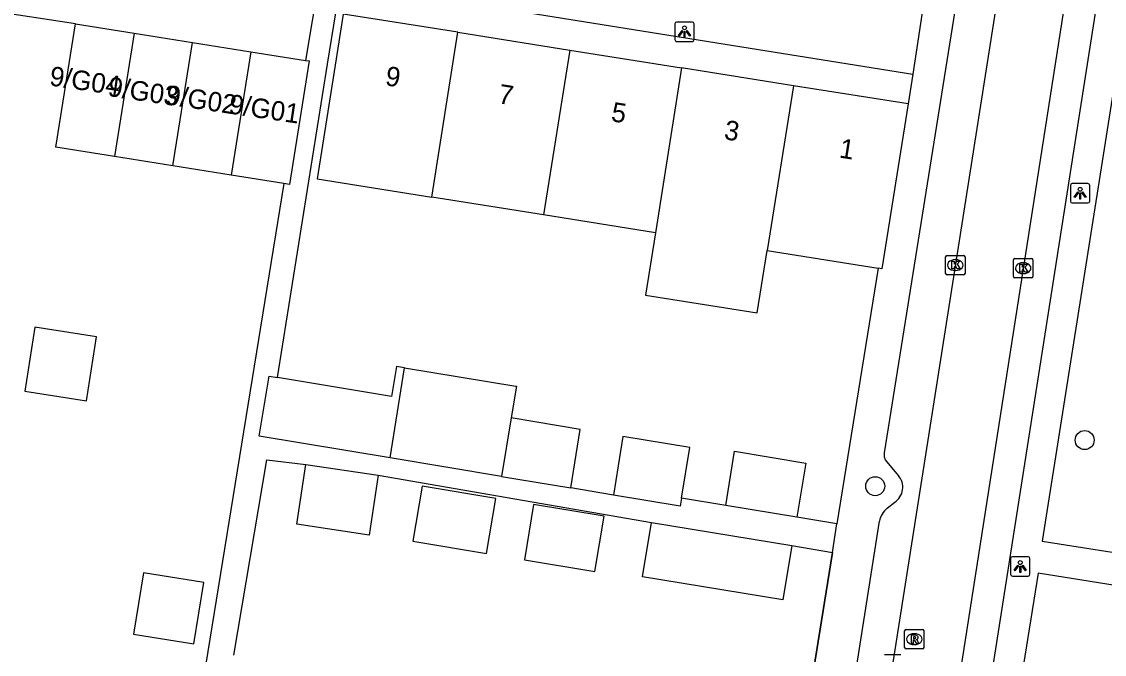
# Model space of a CAD drawing. Extents: x 163010 to 163853, y 382793 to 383982.
# Drawn here: x 163217.6 to 163273.4, y 383078.2 to 383110.7 of the extents above; entities that cross this region are included whole.
import ezdxf

# ---------------------------------------------------------------- set-up
doc = ezdxf.new("R2010")
doc.units = 0
for name, color, linetype in [('IMGEO_Boom', 7, 'Continuous'), ('IMGEO_Kolk', 7, 'Continuous'), ('IMGEO_Lichtpunt', 7, 'Continuous'), ('IMGEO_Muur', 7, 'Continuous'), ('IMGEO_Pand', 7, 'Continuous'), ('IMGEO_Pand_nummerreeks', 7, 'Continuous'), ('IMGEO_Rijbaan_lokaal_open', 7, 'Continuous'), ('IMGEO_Rioolput', 7, 'Continuous'), ('IMGEO_Voetpad_open', 7, 'Continuous')]:
    doc.layers.add(name, color=color, linetype=linetype)

msp = doc.modelspace()

# ---------------------------------------------------------------- linework, layer by layer
at = {"layer": 'IMGEO_Boom'}
for centre in [(163272.373, 383089.181), (163261.589, 383086.808)]:
    msp.add_circle(centre, 0.489, dxfattribs=at)
at = {"layer": 'IMGEO_Kolk'}
for p, q in [((163265.213, 383097.758), (163265.213, 383098.61)), ((163265.288, 383098.684), (163266.14, 383098.684)), ((163265.701, 383098.464), (163265.726, 383098.464)), ((163266.214, 383098.61), (163266.214, 383097.758)), ((163268.707, 383097.601), (163268.707, 383098.453)), ((163268.782, 383098.527), (163269.634, 383098.527)), ((163269.195, 383098.307), (163269.22, 383098.307)), ((163269.708, 383098.453), (163269.708, 383097.601)), ((163265.724, 383097.904), (163265.699, 383097.904)), ((163269.218, 383097.747), (163269.193, 383097.747)), ((163266.14, 383097.684), (163265.288, 383097.684)), ((163269.634, 383097.527), (163268.782, 383097.527)), ((163262.058, 383078.157), (163262.91, 383078.157))]:
    msp.add_line(p, q, dxfattribs=at)
for points in [[(163265.213, 383097.758), (163265.213, 383098.61)], [(163265.288, 383098.684), (163266.14, 383098.684)], [(163265.534, 383098.384), (163265.657, 383098.384), (163265.657, 383098.233), (163265.787, 383098.384), (163265.951, 383098.384), (163265.805, 383098.233), (163265.958, 383097.984), (163265.806, 383097.984), (163265.721, 383098.148), (163265.657, 383098.081), (163265.657, 383097.984), (163265.534, 383097.984), (163265.534, 383098.384)], [(163266.214, 383098.61), (163266.214, 383097.758)], [(163268.707, 383097.601), (163268.707, 383098.453)], [(163268.782, 383098.527), (163269.634, 383098.527)], [(163269.708, 383098.453), (163269.708, 383097.601)], [(163269.028, 383098.227), (163269.151, 383098.227), (163269.151, 383098.076), (163269.281, 383098.227), (163269.445, 383098.227), (163269.299, 383098.076), (163269.452, 383097.827), (163269.3, 383097.827), (163269.215, 383097.991), (163269.151, 383097.924), (163269.151, 383097.827), (163269.028, 383097.827), (163269.028, 383098.227)], [(163266.14, 383097.684), (163265.288, 383097.684)], [(163269.634, 383097.527), (163268.782, 383097.527)], [(163262.058, 383078.157), (163262.91, 383078.157)]]:
    msp.add_lwpolyline(points, dxfattribs=at)
for centre, start, end in [((163265.29, 383098.608), 91.552, 178.448), ((163265.29, 383098.608), 91.552, 178.448), ((163266.138, 383098.608), 1.552, 88.448), ((163266.138, 383098.608), 1.552, 88.448), ((163268.784, 383098.451), 91.552, 178.448), ((163268.784, 383098.451), 91.552, 178.448), ((163269.632, 383098.451), 1.552, 88.448), ((163269.632, 383098.451), 1.552, 88.448), ((163265.29, 383097.76), 181.552, 268.448), ((163265.29, 383097.76), 181.552, 268.448), ((163266.138, 383097.76), 271.552, 358.448), ((163266.138, 383097.76), 271.552, 358.448), ((163268.784, 383097.603), 181.552, 268.448), ((163268.784, 383097.603), 181.552, 268.448), ((163269.632, 383097.603), 271.552, 358.448), ((163269.632, 383097.603), 271.552, 358.448)]:
    msp.add_arc(centre, 0.0765, start, end, dxfattribs=at)
for centre, major_axis, ratio, start_param, end_param in [((163265.7, 383098.184), (-0.387, 0.002), 0.722429, 4.712389, 7.853982), ((163265.725, 383098.184), (-0.39, 0.002), 0.717154, 1.570796, 4.712389), ((163269.194, 383098.027), (-0.387, 0.002), 0.722429, 4.712389, 7.853982), ((163269.219, 383098.027), (-0.39, 0.002), 0.717154, 1.570796, 4.712389)]:
    msp.add_ellipse(centre, major_axis=major_axis, ratio=ratio, start_param=start_param, end_param=end_param, dxfattribs=at)
at = {"layer": 'IMGEO_Lichtpunt'}
for p, q in [((163251.27, 383110.59), (163251.27, 383109.783)), ((163251.27, 383110.59), (163251.27, 383109.783)), ((163252.172, 383110.685), (163251.364, 383110.685)), ((163252.172, 383110.685), (163251.364, 383110.685)), ((163252.266, 383109.783), (163252.266, 383110.59)), ((163252.266, 383109.783), (163252.266, 383110.59)), ((163251.364, 383109.689), (163252.172, 383109.689)), ((163251.364, 383109.689), (163252.172, 383109.689)), ((163271.641, 383102.285), (163271.641, 383101.478)), ((163271.641, 383102.285), (163271.641, 383101.478)), ((163272.543, 383102.38), (163271.735, 383102.38)), ((163272.543, 383102.38), (163271.735, 383102.38)), ((163272.637, 383101.478), (163272.637, 383102.285)), ((163272.637, 383101.478), (163272.637, 383102.285)), ((163271.735, 383101.384), (163272.543, 383101.384)), ((163271.735, 383101.384), (163272.543, 383101.384)), ((163268.557, 383083.081), (163268.557, 383082.274)), ((163268.557, 383083.081), (163268.557, 383082.274)), ((163269.459, 383083.176), (163268.651, 383083.176)), ((163269.459, 383083.176), (163268.651, 383083.176)), ((163269.553, 383082.274), (163269.553, 383083.081)), ((163269.553, 383082.274), (163269.553, 383083.081)), ((163268.651, 383082.18), (163269.459, 383082.18)), ((163268.651, 383082.18), (163269.459, 383082.18))]:
    msp.add_line(p, q, dxfattribs=at)
for points in [[(163251.644, 383110.254), (163251.683, 383110.226), (163251.495, 383109.964), (163251.457, 383109.991), (163251.644, 383110.254)], [(163251.746, 383110.206), (163251.793, 383110.206), (163251.793, 383109.884), (163251.746, 383109.884), (163251.746, 383110.206)], [(163251.856, 383110.226), (163251.894, 383110.253), (163252.081, 383109.991), (163252.042, 383109.963), (163251.856, 383110.226)], [(163272.015, 383101.949), (163272.054, 383101.921), (163271.866, 383101.659), (163271.828, 383101.686), (163272.015, 383101.949)], [(163272.117, 383101.901), (163272.164, 383101.901), (163272.164, 383101.579), (163272.117, 383101.579), (163272.117, 383101.901)], [(163272.227, 383101.921), (163272.265, 383101.948), (163272.452, 383101.686), (163272.413, 383101.658), (163272.227, 383101.921)], [(163268.931, 383082.745), (163268.97, 383082.717), (163268.782, 383082.455), (163268.744, 383082.482), (163268.931, 383082.745)], [(163269.033, 383082.697), (163269.08, 383082.697), (163269.08, 383082.375), (163269.033, 383082.375), (163269.033, 383082.697)], [(163269.143, 383082.717), (163269.181, 383082.744), (163269.368, 383082.482), (163269.329, 383082.454), (163269.143, 383082.717)]]:
    msp.add_lwpolyline(points, dxfattribs=at)
for centre in [(163251.769, 383110.388), (163272.14, 383102.083), (163269.056, 383082.879)]:
    msp.add_circle(centre, 0.0994, dxfattribs=at)
for centre, start, end in [((163251.364, 383110.59), 90, 180), ((163251.364, 383110.59), 90, 180), ((163252.172, 383110.59), 0, 90), ((163252.172, 383110.59), 0, 90), ((163251.364, 383109.783), 180, 270), ((163251.364, 383109.783), 180, 270), ((163252.172, 383109.783), 270, 0), ((163252.172, 383109.783), 270, 360), ((163271.735, 383102.285), 90, 180), ((163271.735, 383102.285), 90, 180), ((163272.543, 383102.285), 0, 90), ((163272.543, 383102.285), 0, 90), ((163271.735, 383101.478), 180, 270), ((163271.735, 383101.478), 180, 270), ((163272.543, 383101.478), 270, 0), ((163272.543, 383101.478), 270, 360), ((163268.651, 383083.081), 90, 180), ((163268.651, 383083.081), 90, 180), ((163269.459, 383083.081), 0, 90), ((163269.459, 383083.081), 0, 90), ((163268.651, 383082.274), 180, 270), ((163268.651, 383082.274), 180, 270), ((163269.459, 383082.274), 270, 0), ((163269.459, 383082.274), 270, 360)]:
    msp.add_arc(centre, 0.0946, start, end, dxfattribs=at)
at = {"layer": 'IMGEO_Muur'}
for points in [[(163261.735, 383098.027), (163259.619, 383084.866)], [(163257.275, 383070.289), (163259.384, 383083.403)]]:
    msp.add_lwpolyline(points, dxfattribs=at)
at = {"layer": 'IMGEO_Pand'}
for points in [[(163222.412, 383103.772), (163219.405, 383104.251), (163220.415, 383110.598)], [(163220.415, 383110.598), (163223.422, 383110.12)], [(163240.105, 383110.16), (163234.198, 383111.1), (163233.778, 383108.461), (163232.849, 383102.624), (163238.756, 383101.684)], [(163223.422, 383110.12), (163222.412, 383103.772)], [(163223.422, 383110.12), (163226.429, 383109.641)], [(163238.756, 383101.684), (163240.105, 383110.16)], [(163240.105, 383110.16), (163245.862, 383109.244)], [(163225.418, 383103.294), (163226.429, 383109.641)], [(163226.429, 383109.641), (163229.435, 383109.163)], [(163229.435, 383109.163), (163228.425, 383102.816)], [(163229.435, 383109.163), (163232.25, 383108.715)], [(163245.862, 383109.244), (163244.502, 383100.77)], [(163245.862, 383109.244), (163251.619, 383108.328)], [(163232.25, 383108.715), (163232.442, 383108.684), (163231.432, 383102.337), (163231.133, 383102.385)], [(163251.619, 383108.328), (163250.269, 383099.851)], [(163257.375, 383107.412), (163251.619, 383108.328)], [(163257.375, 383107.412), (163256.025, 383098.935)], [(163263.279, 383106.473), (163257.375, 383107.412)], [(163263.279, 383106.473), (163261.93, 383097.996), (163261.735, 383098.027)], [(163225.418, 383103.294), (163222.412, 383103.772)], [(163228.425, 383102.816), (163225.418, 383103.294)], [(163231.133, 383102.385), (163228.425, 383102.816)], [(163244.502, 383100.77), (163238.756, 383101.684)], [(163250.269, 383099.851), (163244.502, 383100.77)], [(163250.269, 383099.851), (163249.757, 383096.639), (163255.513, 383095.723), (163256.025, 383098.935)], [(163256.025, 383098.935), (163261.735, 383098.027)], [(163217.799, 383091.698), (163220.984, 383091.201), (163221.497, 383094.489), (163218.312, 383094.985), (163217.799, 383091.698)], [(163237.358, 383092.903), (163236.945, 383092.971), (163236.688, 383091.425), (163230.816, 383092.401)], [(163236.62, 383088.262), (163237.358, 383092.903)], [(163237.358, 383092.903), (163243.087, 383091.95), (163243.11, 383091.946), (163242.84, 383090.322)], [(163236.62, 383088.262), (163229.873, 383089.384), (163230.386, 383092.473), (163230.816, 383092.401)], [(163242.84, 383090.322), (163242.342, 383087.31)], [(163245.915, 383086.716), (163246.394, 383089.731), (163242.84, 383090.322)], [(163251.609, 383086.192), (163252.041, 383088.791), (163248.599, 383089.364), (163248.119, 383086.349)], [(163253.889, 383085.813), (163254.351, 383088.605), (163258.022, 383087.998), (163257.56, 383085.206)], [(163235.991, 383087.372), (163235.535, 383084.293), (163231.806, 383084.846), (163232.262, 383087.924)], [(163232.262, 383087.924), (163235.991, 383087.372)], [(163242.342, 383087.31), (163236.62, 383088.262)], [(163242.342, 383087.31), (163245.915, 383086.716)], [(163237.783, 383083.98), (163241.578, 383083.349), (163242.048, 383086.18), (163238.254, 383086.811), (163237.783, 383083.98)], [(163251.609, 383086.192), (163251.541, 383085.78), (163248.119, 383086.349)], [(163243.526, 383083.025), (163247.159, 383082.421), (163247.632, 383085.267), (163244, 383085.871), (163243.526, 383083.025)], [(163257.56, 383085.206), (163253.889, 383085.813)], [(163257.288, 383083.75), (163256.826, 383080.958), (163249.612, 383082.152), (163250.074, 383084.944)], [(163250.074, 383084.944), (163257.288, 383083.75)], [(163223.388, 383079.201), (163226.506, 383078.691), (163227.022, 383081.845), (163223.904, 383082.355), (163223.388, 383079.201)]]:
    msp.add_lwpolyline(points, dxfattribs=at)
at = {"layer": 'IMGEO_Rijbaan_lokaal_open'}
for points in [[(163270.7, 383129.875), (163259.821, 383060.729)], [(163263.513, 383061.443), (163271.794, 383114.476)], [(163232.95, 383112.902), (163232.25, 383108.715)], [(163220.415, 383110.598), (163215.882, 383111.28), (163216.001, 383112.013)]]:
    msp.add_lwpolyline(points, dxfattribs=at)
at = {"layer": 'IMGEO_Rioolput'}
for p, q in [((163263.099, 383078.512), (163263.099, 383079.364)), ((163263.174, 383079.438), (163264.026, 383079.438)), ((163264.1, 383079.364), (163264.1, 383078.512)), ((163263.587, 383079.218), (163263.612, 383079.218)), ((163264.026, 383078.438), (163263.174, 383078.438)), ((163263.61, 383078.658), (163263.585, 383078.658))]:
    msp.add_line(p, q, dxfattribs=at)
for points in [[(163263.099, 383078.512), (163263.099, 383079.364)], [(163263.174, 383079.438), (163264.026, 383079.438)], [(163264.1, 383079.364), (163264.1, 383078.512)], [(163263.688, 383079.136), (163263.436, 383079.138), (163263.436, 383078.738)], [(163263.436, 383078.738), (163263.56, 383078.738), (163263.56, 383078.9), (163263.571, 383078.9)], [(163263.614, 383079.057), (163263.56, 383079.057), (163263.56, 383078.976)], [(163263.56, 383078.976), (163263.612, 383078.976)], [(163263.618, 383078.871), (163263.689, 383078.738), (163263.829, 383078.738), (163263.764, 383078.864)], [(163264.026, 383078.438), (163263.174, 383078.438)]]:
    msp.add_lwpolyline(points, dxfattribs=at)
for centre, radius, start, end in [((163263.176, 383079.362), 0.0765, 91.552, 178.448), ((163263.176, 383079.362), 0.0765, 91.552, 178.448), ((163264.024, 383079.362), 0.0765, 1.552, 88.448), ((163264.024, 383079.362), 0.0765, 1.552, 88.448), ((163263.57, 383078.847), 0.0533, 26.0293, 88.6989), ((163263.596, 383079.165), 0.19, 274.7715, 282.9687), ((163263.62, 383078.961), 0.0964, 77.0061, 93.1865), ((163263.634, 383079.018), 0.0378, 276.6634, 79.6772), ((163263.687, 383079.026), 0.109, 350.3612, 89.416), ((163263.685, 383079.026), 0.112, 277.5842, 350.9817), ((163263.669, 383078.811), 0.108, 29.5134, 73.7905), ((163263.176, 383078.514), 0.0765, 181.552, 268.448), ((163263.176, 383078.514), 0.0765, 181.552, 268.448), ((163264.024, 383078.514), 0.0765, 271.552, 358.448), ((163264.024, 383078.514), 0.0765, 271.552, 358.448)]:
    msp.add_arc(centre, radius, start, end, dxfattribs=at)
for centre, major_axis, ratio, start_param, end_param in [((163263.586, 383078.938), (-0.387, 0.002), 0.722429, 4.712389, 7.853982), ((163263.611, 383078.938), (-0.39, 0.002), 0.717154, 1.570796, 4.712389)]:
    msp.add_ellipse(centre, major_axis=major_axis, ratio=ratio, start_param=start_param, end_param=end_param, dxfattribs=at)
at = {"layer": 'IMGEO_Voetpad_open'}
for points in [[(163262.782, 383087.359), (163262.115, 383088.172), (163262.063, 383088.302), (163262.069, 383088.528), (163268.723, 383130.163)], [(163230.816, 383092.401), (163233.393, 383108.525), (163233.814, 383111.161), (163234.063, 383112.721)], [(163234.063, 383112.721), (163234.432, 383112.662), (163263.52, 383108.014)], [(163264.173, 383112.32), (163263.52, 383108.014)], [(163274.68, 383112.429), (163270.193, 383083.981), (163275.873, 383083.085)], [(163265.529, 383063.995), (163272.971, 383111.371)], [(163263.52, 383108.014), (163263.279, 383106.473)], [(163231.133, 383102.385), (163224.491, 383061.52), (163224.107, 383061.294)], [(163261.735, 383098.027), (163259.619, 383084.866)], [(163228.556, 383078.117), (163230.258, 383088.167), (163232.262, 383087.924)], [(163235.991, 383087.372), (163250.074, 383084.944)], [(163248.119, 383086.349), (163245.915, 383086.716)], [(163253.889, 383085.813), (163251.609, 383086.192)], [(163262.203, 383085.675), (163262.591, 383085.982)], [(163259.619, 383084.866), (163257.56, 383085.206)], [(163260.251, 383075.073), (163261.814, 383085.006)], [(163259.384, 383083.403), (163259.619, 383084.866)], [(163259.384, 383083.403), (163257.275, 383070.289)], [(163257.288, 383083.75), (163259.384, 383083.403)], [(163275.662, 383081.422), (163269.985, 383082.335), (163265.57, 383054.888)]]:
    msp.add_lwpolyline(points, dxfattribs=at)
for centre, radius, start, end in [((163262.084, 383086.754), 0.923, 303.275, 40.9311), ((163262.889, 383084.828), 1.09, 129.0252, 170.6218)]:
    msp.add_arc(centre, radius, start, end, dxfattribs=at)

# ---------------------------------------------------------------- texts
at = {"layer": 'IMGEO_Pand_nummerreeks'}
for s, rotation, p in [('9/G04', 351.574, (163219.03, 383107.434)), ('9', 350.9596, (163236.319, 383107.441)), ('9/G03', 351.574, (163222.035, 383106.89)), ('9/G02', 351.574, (163225.016, 383106.463)), ('7', 350.9596, (163242.136, 383106.516)), ('9/G01', 351.5718, (163228.264, 383105.993)), ('5', 350.9587, (163247.951, 383105.592)), ('3', 350.9587, (163253.767, 383104.666)), ('1', 350.9596, (163259.696, 383103.722))]:
    msp.add_text(s, height=1, rotation=rotation, dxfattribs=at).set_placement(p)

doc.saveas('drawing.dxf')
